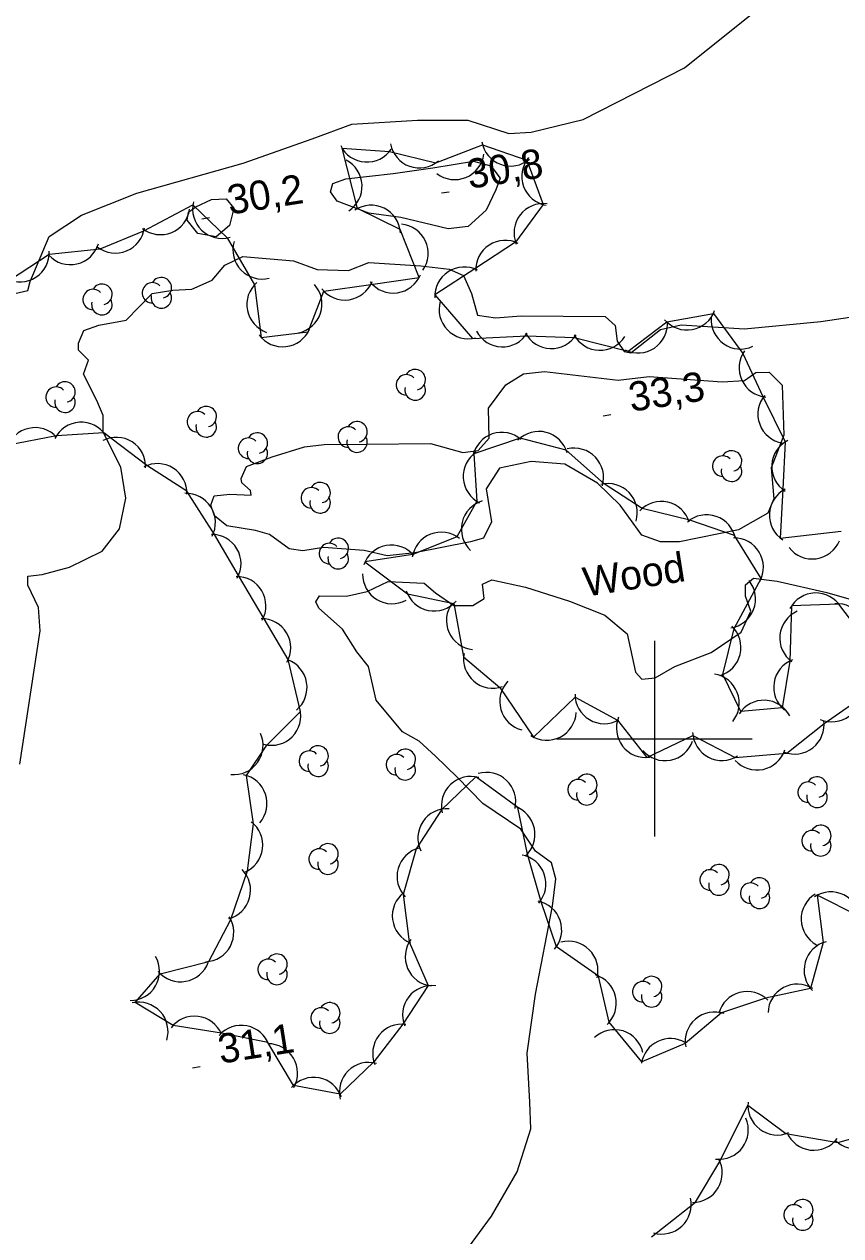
# Model space of a CAD drawing. Extents: x 646142 to 649934, y 5874075 to 5876351.
# Drawn here: x 649135.5 to 649219.1, y 5875349.1 to 5875473.1 of the extents above; entities that cross this region are included whole.
import ezdxf

# ---------------------------------------------------------------- set-up
doc = ezdxf.new("R2010")
doc.units = 0
for name, color, linetype in [('Niveau 1', 7, 'Continuous'), ('Niveau 2', 7, 'Continuous'), ('Niveau 3', 7, 'Continuous'), ('Niveau 44', 7, 'Continuous'), ('Niveau 61', 7, 'Continuous')]:
    doc.layers.add(name, color=color, linetype=linetype)

msp = doc.modelspace()

# ---------------------------------------------------------------- linework, layer by layer
at = {"layer": 'Niveau 1'}
for points in [[(649177.29, 5875458.41), (649181.45, 5875459.1), (649183.23, 5875458.61), (649184.19, 5875457.35), (649183.76, 5875456.15), (649182.76, 5875454.09), (649180.91, 5875452.4), (649178.87, 5875452.17), (649174.02, 5875453.34), (649170.76, 5875453.78), (649167.51, 5875455.02), (649166.82, 5875455.97), (649167.06, 5875456.8), (649168.38, 5875457.29), (649173.24, 5875457.84), (649177.29, 5875458.41)], [(649153.02, 5875454.43), (649154.65, 5875455.18), (649156.13, 5875455.23), (649156.94, 5875454.29), (649156.47, 5875452.52), (649155.12, 5875451.34), (649153.24, 5875451.7), (649152.16, 5875453.07), (649152.29, 5875453.89), (649153.02, 5875454.43)], [(649135.01, 5875397.39), (649137.11, 5875411.03), (649136.93, 5875413.42), (649135.84, 5875415.71), (649135.84, 5875416.62), (649137.31, 5875416.79), (649140.09, 5875417.56), (649143.44, 5875419.2), (649145.23, 5875421.46), (649145.87, 5875424.62), (649145.36, 5875427.78), (649143.55, 5875431.35), (649143.56, 5875433.07), (649142.91, 5875434.6), (649141.55, 5875437.31), (649142.06, 5875438.75), (649141.01, 5875439.77), (649141.04, 5875440.47), (649141.57, 5875441.78), (649143.11, 5875442.3), (649145.91, 5875442.84), (649148.56, 5875445.55), (649150.69, 5875445.9), (649152.63, 5875446), (649154.7, 5875446.92), (649156, 5875448.44), (649157.84, 5875449.34), (649163.05, 5875448.89), (649165.45, 5875448.01), (649168.68, 5875447.92), (649170.76, 5875448.72), (649176.07, 5875448.4), (649178.98, 5875448.04), (649180.43, 5875447.4), (649181.24, 5875445.55), (649181.86, 5875443.33), (649183.72, 5875443.08), (649186.34, 5875443.26), (649194.94, 5875443.19), (649195.97, 5875442.28), (649196.17, 5875440.69), (649196.87, 5875439.63), (649197.58, 5875439.48), (649200.61, 5875441.88), (649202.73, 5875442.35), (649209.2, 5875441.93), (649217.01, 5875442.69), (649223.19, 5875443.61)]]:
    msp.add_lwpolyline(points, dxfattribs=at)
at = {"layer": 'Niveau 2'}
for points in [[(649187.35, 5875462.06), (649192.7, 5875463.35), (649203.06, 5875468.64), (649212.66, 5875476.36), (649221.94, 5875482.9), (649229.38, 5875487.63), (649235.71, 5875491.61), (649245.57, 5875497.88), (649248.42, 5875499.05)], [(649132.82, 5875445.17), (649135.84, 5875445.85), (649136.06, 5875446.8), (649138.03, 5875451.38), (649141.32, 5875453.58), (649147.01, 5875455.82), (649157.89, 5875458.88), (649164.93, 5875461.39), (649168.99, 5875462.87), (649175.72, 5875463.28), (649180.88, 5875463.29), (649185.07, 5875461.92), (649187.35, 5875462.06)], [(649175.45, 5875419.03), (649172.63, 5875418.71), (649170.27, 5875419.25), (649166.11, 5875419.58), (649163.98, 5875419.23), (649162.58, 5875419.41), (649160.56, 5875420.9), (649159.14, 5875421.31), (649156.22, 5875421.79), (649154.95, 5875422.79), (649154.58, 5875423.89), (649154.92, 5875424.84), (649156.5, 5875425.02), (649158.69, 5875424.92), (649158.64, 5875425.38), (649157.73, 5875426.19), (649157.68, 5875426.64), (649158.22, 5875427.85), (649160.84, 5875428.83), (649164.15, 5875429.88), (649166.18, 5875430.11), (649170.53, 5875430.14), (649177.05, 5875430.19), (649180.36, 5875429.3), (649181.94, 5875429.48), (649183.05, 5875430.75), (649183.01, 5875433.83), (649184.77, 5875436.2), (649186.58, 5875437.32), (649188.72, 5875437.56), (649196.27, 5875436.69), (649199.43, 5875437.05), (649206.93, 5875436.52), (649209.21, 5875436.66), (649210.36, 5875437.47), (649211.73, 5875437.51), (649213.04, 5875436.17), (649213.22, 5875431.05), (649211.92, 5875427.7), (649212.2, 5875424.53), (649211.58, 5875423.09), (649208.59, 5875421.38), (649202.56, 5875420.13), (649200.61, 5875420.14), (649198.7, 5875420.84), (649196.48, 5875423.91), (649194.14, 5875426.16), (649190.82, 5875428.08), (649187.35, 5875428.37), (649184.11, 5875427.67), (649182.77, 5875425.57), (649183.3, 5875422.2), (649182.48, 5875420.51), (649181.16, 5875420.13), (649175.45, 5875419.03)], [(649173.59, 5875337.89), (649183.29, 5875351.13), (649185.94, 5875355.67), (649187.34, 5875360.06), (649187.23, 5875362.8), (649186.95, 5875367.8), (649187.81, 5875373.85), (649189.55, 5875382.86), (649189.9, 5875385.65), (649189.46, 5875387.31), (649187.82, 5875388.5), (649186.29, 5875390.73), (649182.41, 5875393.38), (649179.79, 5875396.06), (649177.57, 5875398.22), (649175.9, 5875399.75), (649174.18, 5875400.7), (649171.48, 5875403.94), (649170.71, 5875407.4), (649169.5, 5875408.87), (649168.06, 5875411.22), (649165.62, 5875413.35), (649165.31, 5875414), (649165.69, 5875414.62), (649168.45, 5875414.58), (649170.57, 5875415.05), (649172.73, 5875416.09), (649176.41, 5875415.93), (649177.57, 5875414.92), (649179.44, 5875413.64), (649181.39, 5875413.63), (649182.56, 5875414.34), (649182.38, 5875415.8), (649183.35, 5875416.26), (649186.77, 5875415.5), (649191.3, 5875414.06), (649194.91, 5875412.64), (649197.2, 5875410.72), (649198.03, 5875406.81), (649198.7, 5875406.09), (649200.05, 5875406.24), (649202.08, 5875407.38), (649205.79, 5875408.83), (649208.86, 5875410.89), (649209.85, 5875413.06), (649209.31, 5875414.6), (649209.29, 5875415.74), (649210.12, 5875416.41), (649212.56, 5875416.11), (649217.62, 5875414.96), (649222.73, 5875413.48)]]:
    msp.add_lwpolyline(points, dxfattribs=at)
at = {"layer": 'Niveau 3'}
for p, q in [((649178.19, 5875455.85), (649178.98, 5875455.97)), ((649153.65, 5875453.21), (649154.44, 5875453.34)), ((649194.74, 5875433.04), (649195.53, 5875433.16)), ((649152.7, 5875366.32), (649153.49, 5875366.44))]:
    msp.add_line(p, q, dxfattribs=at)
at = {"layer": 'Niveau 44'}
for points in [[(649133.96, 5875446.93), (649138.03, 5875449.58), (649143.23, 5875450.12), (649147.71, 5875451.97), (649152.74, 5875454.62), (649156.23, 5875451.25), (649159.04, 5875446.45), (649159.71, 5875441.07), (649164.53, 5875441.62), (649166.14, 5875445.8), (649170.95, 5875446.49), (649175.9, 5875447.2), (649173.94, 5875452.09), (649169.6, 5875454.25), (649168.01, 5875460.42), (649172.86, 5875460.09), (649177.61, 5875458.94)], [(649177.61, 5875458.94), (649182.37, 5875460.77), (649186.91, 5875459.21), (649188.58, 5875454.66), (649185.76, 5875450.8), (649181.7, 5875448.15), (649177.51, 5875445.42), (649181.36, 5875440.95), (649186.93, 5875441.24), (649191.78, 5875441.07), (649197.29, 5875439.65), (649201.24, 5875442.65), (649206.01, 5875443.52), (649209.03, 5875439.41), (649211.07, 5875435.01), (649213.35, 5875430.37), (649213.11, 5875425.53), (649212.86, 5875420.53), (649219.09, 5875421.24)], [(649158.22, 5875396.23), (649160.32, 5875399.35), (649163.76, 5875402.78), (649162.5, 5875408.1), (649160.03, 5875412.28), (649157.42, 5875416.71), (649154.94, 5875420.89), (649152.11, 5875425.34), (649148.01, 5875427.94), (649143.61, 5875431.29), (649138.76, 5875430.99), (649133.82, 5875430.03)], [(649221.99, 5875409.62), (649218.87, 5875413.75), (649214.02, 5875413.59), (649213.84, 5875407.93), (649213.07, 5875403.14), (649208.84, 5875402.79), (649206.98, 5875406.56), (649208.13, 5875411.27), (649210.9, 5875416.39), (649208.19, 5875420.79), (649203.59, 5875422.37), (649198.71, 5875423.54), (649194.82, 5875426.08), (649190.94, 5875429.53), (649186.24, 5875430.76), (649181.49, 5875429.15), (649181.8, 5875424.31), (649179.76, 5875420.67)], [(649179.76, 5875420.67), (649175.25, 5875418.86), (649170.35, 5875418.1), (649174.7, 5875414.82), (649179.45, 5875413.84), (649180.45, 5875408.39), (649184.14, 5875405.24), (649187.6, 5875400.17), (649191.86, 5875404.25), (649196.21, 5875401.9), (649199.19, 5875398.07), (649203.92, 5875400.33), (649208.23, 5875398.08), (649213.53, 5875398.53), (649217.34, 5875401.54), (649221.95, 5875404.77)], [(649220.98, 5875381.81), (649216.64, 5875383.98), (649217.25, 5875379.13), (649215.95, 5875374.45), (649211.36, 5875373.46), (649206.83, 5875371.95), (649203.14, 5875368.79), (649198.68, 5875366.93), (649195.34, 5875370.98), (649194.25, 5875375.71), (649189.95, 5875378.7), (649188.37, 5875383.29), (649186.97, 5875388.19), (649185.98, 5875392.95), (649181.7, 5875396.09), (649178.19, 5875392.73), (649175.59, 5875388.71), (649174.27, 5875384.04), (649174.88, 5875379.2), (649176.82, 5875374.75), (649174.23, 5875370.78), (649171.26, 5875366.94), (649167.82, 5875363.62), (649163.05, 5875364.52), (649160.41, 5875368.92), (649155.65, 5875369.86), (649150.7, 5875370.64), (649146.84, 5875373.01), (649149.4, 5875375.95), (649154.35, 5875377.2), (649156.61, 5875381.49), (649158.33, 5875386.47), (649158.95, 5875391.29), (649158.22, 5875396.23)], [(649199.68, 5875349.03), (649204.2, 5875352.56), (649206.68, 5875356.74), (649209.55, 5875362.48), (649213.44, 5875359.58), (649218.76, 5875358.67), (649223.43, 5875360)]]:
    msp.add_lwpolyline(points, dxfattribs=at)
for centre, radius, start, end in [((649170.56, 5875462.01), 3, 205.9974, 325.9754), ((649175.91, 5875461.41), 3, 190.567, 310.545), ((649185.26, 5875461.6), 3, 189.981, 309.9589), ((649167.05, 5875456.53), 3, 302.9953, 62.9732), ((649179.54, 5875460.21), 3, 232.4125, 352.3904), ((649189.4, 5875457.54), 3, 140.1459, 260.1239), ((649149.42, 5875454.58), 3, 232.4074, 352.3854), ((649155.71, 5875454.2), 3, 165.9613, 285.9392), ((649170.98, 5875451.59), 3, 3.5894, 123.5673), ((649188.61, 5875451.77), 3, 82.6537, 202.6316), ((649173.82, 5875449.66), 3, 324.9654, 84.9434), ((649144.8, 5875452.68), 3, 232.4074, 352.3854), ((649140.19, 5875451.51), 3, 223.034, 343.0119), ((649159.83, 5875450.04), 3, 164.0218, 283.9997), ((649184.69, 5875448), 3, 63.1227, 183.1006), ((649135.03, 5875449.73), 3, 243.1073, 3.0852), ((649180.5, 5875445.27), 3, 63.1227, 183.1006), ((649143.42, 5875445.47), 1.05, 282.2692, 149.7263), ((649148.6, 5875445.62), 1.05, 44.1154, 269.804), ((649149.5, 5875446.15), 1.05, 282.2692, 149.7263), ((649161.25, 5875444.42), 3, 131.2799, 251.2578), ((649162.95, 5875444.47), 3, 281.7632, 41.7411), ((649168.29, 5875447.89), 3, 218.1556, 338.1335), ((649173.24, 5875448.6), 3, 218.1556, 338.1335), ((649142.52, 5875444.94), 1.05, 44.1154, 269.804), ((649149.5, 5875445.1), 1.05, 166.9369, 29.6212), ((649143.42, 5875444.42), 1.05, 166.9369, 29.6212), ((649180.94, 5875443.92), 3, 164.0224, 284.0003), ((649198.32, 5875442.47), 3, 243.8294, 3.8073), ((649203.31, 5875444.82), 3, 220.3726, 340.3506), ((649208.79, 5875442.87), 3, 175.0745, 295.0525), ((649161.92, 5875443.1), 3, 216.4222, 336.4002), ((649184.42, 5875443.1), 3, 207.9924, 327.9704), ((649189.42, 5875442.92), 3, 207.9924, 327.9704), ((649194.41, 5875442.74), 3, 207.9924, 327.9704), ((649211.65, 5875437.95), 3, 144.8108, 264.7888), ((649175.49, 5875436.74), 1.05, 282.2692, 149.7263), ((649139.64, 5875435.48), 1.05, 282.2692, 149.7263), ((649174.59, 5875436.21), 1.05, 44.1154, 269.804), ((649138.74, 5875434.95), 1.05, 44.1154, 269.804), ((649175.49, 5875435.69), 1.05, 166.9369, 29.6212), ((649139.64, 5875434.43), 1.05, 166.9369, 29.6212), ((649154.1, 5875432.96), 1.05, 282.2692, 149.7263), ((649213.57, 5875433.21), 3, 140.193, 260.1709), ((649153.2, 5875432.43), 1.05, 44.1154, 269.804), ((649136.58, 5875428.83), 3, 42.602, 162.5799), ((649141.3, 5875429.38), 3, 33.5672, 153.5451), ((649154.1, 5875431.91), 1.05, 166.9369, 29.6212), ((649168.64, 5875430.87), 1.05, 44.1154, 269.804), ((649169.54, 5875431.4), 1.05, 282.2692, 149.7263), ((649188.14, 5875428.44), 3, 15.383, 135.3609), ((649144.9, 5875427.84), 3, 357.5014, 117.4793), ((649158.43, 5875429.72), 1.05, 44.1154, 269.804), ((649159.33, 5875430.25), 1.05, 282.2692, 149.7263), ((649169.54, 5875430.35), 1.05, 166.9369, 29.6212), ((649184.35, 5875428.35), 3, 48.8453, 168.8232), ((649214.99, 5875427.86), 3, 117.1854, 237.1633), ((649159.33, 5875429.2), 1.05, 166.9369, 29.6212), ((649183.4, 5875426.84), 3, 123.7176, 243.6955), ((649191.77, 5875426.73), 3, 343.7114, 103.6893), ((649206.97, 5875427.89), 1.05, 44.1154, 269.804), ((649207.87, 5875428.42), 1.05, 282.2692, 149.7263), ((649149.11, 5875425.15), 3, 357.5014, 117.4793), ((649207.87, 5875427.37), 1.05, 166.9369, 29.6212), ((649164.86, 5875424.65), 1.05, 44.1154, 269.804), ((649165.76, 5875425.18), 1.05, 282.2692, 149.7263), ((649195.22, 5875423.11), 3, 343.7114, 103.6893), ((649214.75, 5875422.87), 3, 117.1854, 237.1633), ((649152.04, 5875422.11), 3, 332.2078, 92.1857), ((649165.76, 5875424.13), 1.05, 166.9369, 29.6212), ((649183.22, 5875421.45), 3, 106.7933, 226.7712), ((649200.68, 5875421.28), 3, 17.1092, 137.0872), ((649205.32, 5875419.91), 3, 11.0801, 131.058), ((649154.66, 5875417.9), 3, 330.5963, 90.5742), ((649167.61, 5875419.47), 1.05, 282.2692, 149.7263), ((649178.16, 5875418.13), 3, 51.8335, 171.8114), ((649208.14, 5875417.54), 3, 331.2763, 91.2543), ((649216.14, 5875421.39), 3, 217.8684, 337.8464), ((649166.71, 5875418.94), 1.05, 44.1154, 269.804), ((649173.06, 5875416.81), 3, 40.6228, 160.6007), ((649167.61, 5875418.42), 1.05, 166.9369, 29.6212), ((649157.21, 5875413.6), 3, 330.5963, 90.5742), ((649173.11, 5875416.81), 3, 179.023, 299.001), ((649207.33, 5875414.3), 3, 278.8984, 38.8764), ((649177.43, 5875416.06), 3, 198.3201, 318.2981), ((649216.5, 5875411.91), 3, 31.8746, 151.8526), ((649181.69, 5875412.1), 3, 143.823, 263.801), ((649215.81, 5875410.3), 3, 114.0093, 233.9873), ((649218.67, 5875410.81), 3, 334.0185, 93.9964), ((649159.75, 5875409.29), 3, 330.5963, 90.5742), ((649205.84, 5875409.33), 3, 286.357, 46.3349), ((649161.42, 5875405.24), 3, 309.7394, 69.7174), ((649183.44, 5875408.16), 3, 169.5718, 289.5497), ((649215.19, 5875405.26), 3, 110.8742, 230.8522), ((649187.14, 5875403.81), 3, 135.9488, 255.9267), ((649205.66, 5875403.64), 3, 321.0849, 81.0629), ((649194.85, 5875404.53), 3, 179.4283, 299.4062), ((649218.12, 5875404.72), 3, 247.1648, 7.1427), ((649160.79, 5875402.32), 3, 254.9373, 14.9153), ((649211.19, 5875400.93), 3, 27.6167, 147.5946), ((649188.97, 5875402.84), 3, 236.965, 356.9429), ((649199.09, 5875401.07), 3, 157.8674, 277.8453), ((649214.34, 5875401.42), 3, 248.4078, 8.3858), ((649156.92, 5875399.32), 3, 263.9136, 23.8915), ((649206.89, 5875400.77), 3, 182.4156, 302.3935), ((649165.55, 5875398.23), 1.05, 282.2692, 149.7263), ((649201.06, 5875400.75), 3, 220.6097, 340.5877), ((649164.65, 5875397.7), 1.05, 44.1154, 269.804), ((649173.57, 5875397.34), 1.05, 44.1154, 269.804), ((649174.47, 5875397.87), 1.05, 282.2692, 149.7263), ((649210.48, 5875399.79), 3, 222.028, 342.0059), ((649165.55, 5875397.18), 1.05, 166.9369, 29.6212), ((649174.47, 5875396.82), 1.05, 166.9369, 29.6212), ((649157.32, 5875393.37), 3, 318.6383, 78.6163), ((649181.17, 5875393.13), 3, 73.7883, 193.7662), ((649182.79, 5875393.55), 3, 346.613, 106.591), ((649192.16, 5875394.78), 1.05, 44.1154, 269.804), ((649193.06, 5875395.31), 1.05, 282.2692, 149.7263), ((649215.72, 5875394.52), 1.05, 44.1154, 269.804), ((649216.62, 5875395.05), 1.05, 282.2692, 149.7263), ((649193.06, 5875394.26), 1.05, 166.9369, 29.6212), ((649216.62, 5875394), 1.05, 166.9369, 29.6212), ((649184.75, 5875390.21), 3, 311.7667, 71.7447), ((649178.77, 5875389.83), 3, 86.2299, 206.2078), ((649156.89, 5875389.11), 3, 292.6619, 52.6399), ((649216.11, 5875389.56), 1.05, 44.1154, 269.804), ((649217.01, 5875390.09), 1.05, 282.2692, 149.7263), ((649217.01, 5875389.04), 1.05, 166.9369, 29.6212), ((649165.66, 5875387.68), 1.05, 44.1154, 269.804), ((649166.56, 5875388.21), 1.05, 282.2692, 149.7263), ((649176.63, 5875385.89), 3, 104.1669, 224.1449), ((649185.87, 5875385.15), 3, 318.9968, 78.9747), ((649166.56, 5875387.16), 1.05, 166.9369, 29.6212), ((649206.58, 5875386.07), 1.05, 282.2692, 149.7263), ((649155.64, 5875384.48), 3, 284.86, 44.8379), ((649205.68, 5875385.54), 1.05, 44.1154, 269.804), ((649210.73, 5875384.72), 1.05, 282.2692, 149.7263), ((649206.58, 5875385.02), 1.05, 166.9369, 29.6212), ((649209.83, 5875384.19), 1.05, 44.1154, 269.804), ((649218.02, 5875381.32), 3, 3.4346, 123.4125), ((649176.15, 5875381.87), 3, 127.5225, 247.5004), ((649187.49, 5875380.42), 3, 318.9968, 78.9747), ((649210.73, 5875383.67), 1.05, 166.9369, 29.6212), ((649218, 5875381.54), 3, 121.6681, 241.6461), ((649153.92, 5875380.17), 3, 272.1894, 32.1673), ((649177.47, 5875377.68), 3, 143.5534, 263.5313), ((649191.2, 5875376.27), 3, 345.3645, 105.3424), ((649218.3, 5875376.32), 3, 104.5495, 224.5274), ((649146.32, 5875376.2), 3, 269.9877, 29.9657), ((649151.48, 5875378.12), 3, 220.2712, 340.2492), ((649160.44, 5875376.39), 1.05, 44.1154, 269.804), ((649161.34, 5875376.92), 1.05, 282.2692, 149.7263), ((649161.34, 5875375.87), 1.05, 166.9369, 29.6212), ((649193.08, 5875372.95), 3, 312.9852, 72.9632), ((649199.69, 5875374.63), 1.05, 282.2692, 149.7263), ((649177.2, 5875371.74), 3, 82.3108, 202.2888), ((649198.79, 5875374.1), 1.05, 44.1154, 269.804), ((649214.61, 5875371.88), 3, 58.3676, 178.3455), ((649199.69, 5875373.58), 1.05, 166.9369, 29.6212), ((649209.47, 5875371.13), 3, 44.961, 164.939), ((649147.19, 5875370.03), 3, 342.7892, 102.7671), ((649165.85, 5875371.41), 1.05, 44.1154, 269.804), ((649166.75, 5875371.94), 1.05, 282.2692, 149.7263), ((649206.13, 5875369.03), 3, 70.6125, 190.5905), ((649152.9, 5875368.6), 3, 23.1591, 143.1371), ((649166.75, 5875370.89), 1.05, 166.9369, 29.6212), ((649174.14, 5875367.79), 3, 82.3108, 202.2888), ((649157.69, 5875367.66), 3, 18.8933, 138.8713), ((649195.88, 5875367.22), 3, 12.7385, 132.7164), ((649160.45, 5875365.78), 3, 330.6854, 90.6633), ((649201.62, 5875366.31), 3, 60.0662, 171.0248), ((649170.73, 5875363.87), 3, 74.457, 194.4349), ((649165.11, 5875362.34), 3, 19.3061, 139.2841), ((649212.55, 5875362.44), 3, 173.2811, 293.2591), ((649206.59, 5875359.96), 3, 263.3767, 23.3546), ((649216.3, 5875360.88), 3, 203.0365, 323.0144), ((649220.61, 5875361.03), 3, 225.9551, 345.9331), ((649203.92, 5875355.55), 3, 269.3232, 29.3011), ((649200.74, 5875352.3), 3, 253.1013, 13.0793), ((649214.27, 5875351.26), 1.05, 44.1154, 269.804), ((649215.17, 5875351.79), 1.05, 282.2692, 149.7263), ((649215.17, 5875350.74), 1.05, 166.9369, 29.6212)]:
    msp.add_arc(centre, radius, start, end, dxfattribs=at)
at = {"layer": 'Niveau 61'}
for points in [[(649200, 5875410), (649200, 5875400), (649200, 5875390)], [(649190, 5875400), (649200, 5875400), (649210, 5875400)]]:
    msp.add_lwpolyline(points, dxfattribs=at)

# ---------------------------------------------------------------- texts
at = {"layer": 'Niveau 3'}
for s, p in [('30,8 ', (649181.04, 5875456.26)), ('30,2 ', (649156.5, 5875453.62)), ('33,3 ', (649197.59, 5875433.44)), ('31,1 ', (649155.56, 5875366.73))]:
    msp.add_text(s, height=3, rotation=8.9405, dxfattribs=at).set_placement(p)
at = {"layer": 'Niveau 44'}
msp.add_text('Wood', height=3, rotation=8.9405, dxfattribs=at).set_placement((649192.94, 5875414.52))

doc.saveas('drawing.dxf')
